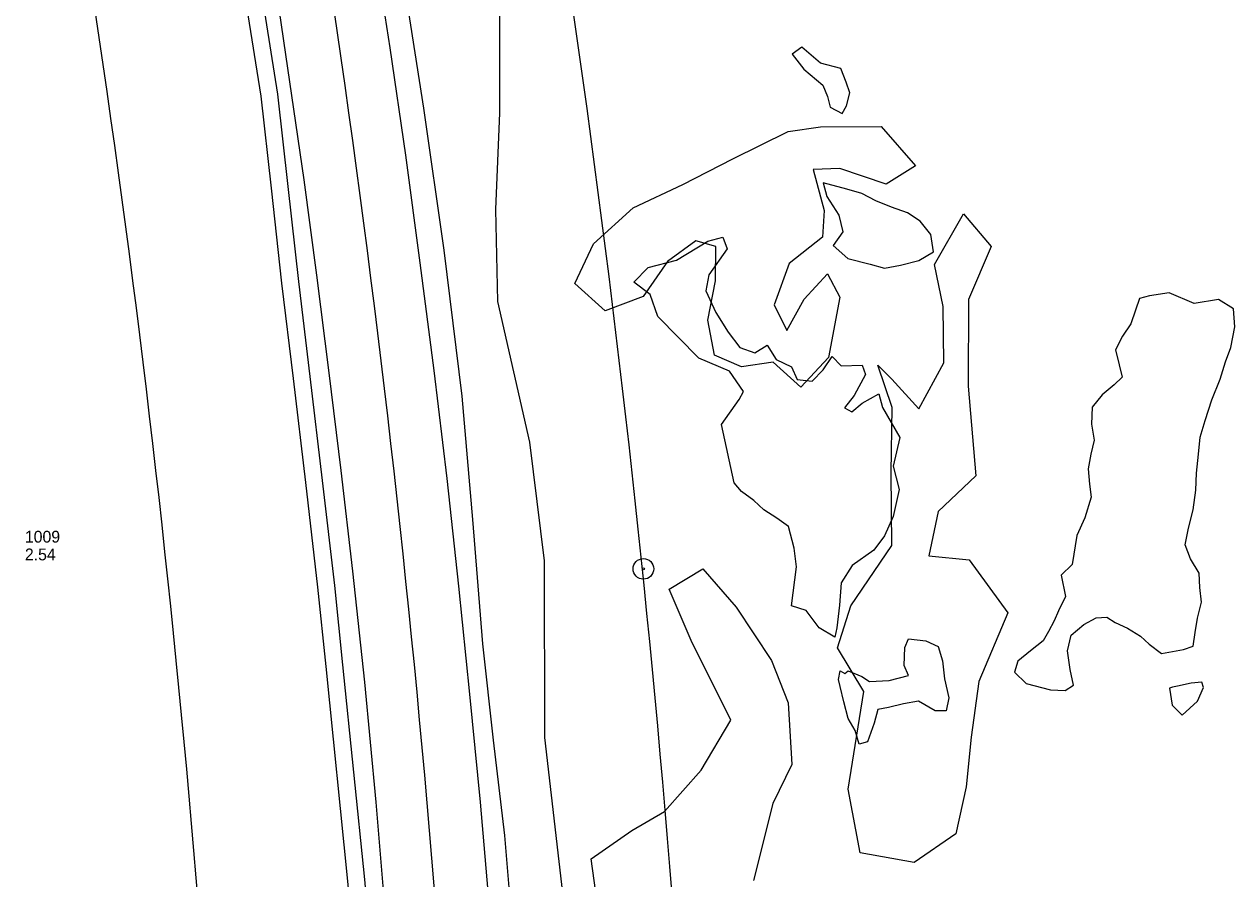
# Model space of a CAD drawing. Extents: x 3040896 to 3051146, y 687568 to 732976.
# Drawn here: x 3043774.2 to 3044030.1, y 723565.7 to 723746.3 of the extents above; entities that cross this region are included whole.
import ezdxf

# ---------------------------------------------------------------- set-up
doc = ezdxf.new("R2010")
doc.units = 0
for name, color, linetype in [('Exist Horizontal Alignment', 7, 'Continuous'), ('Exist Other Culture Anchor (Guy Wire) Cogo Elevation', 7, 'Continuous'), ('Exist Other Culture Anchor (Guy Wire) Cogo Number', 7, 'Continuous'), ('Exist Other Culture Area Outline', 7, 'Continuous'), ('Exist Other Culture Located Object CELL', 7, 'Continuous'), ('Exist Right of Way Line', 7, 'Continuous'), ('Exist Roads EOP', 7, 'Continuous'), ('Exist Roads EOT', 7, 'Continuous'), ('Exist Utilities Telephone UG FO', 7, 'Continuous'), ('Exist Vegetation Hedge Row', 7, 'Continuous')]:
    doc.layers.add(name, color=color, linetype=linetype)

msp = doc.modelspace()

# ---------------------------------------------------------------- linework, layer by layer
at = {"layer": 'Exist Horizontal Alignment'}
msp.add_arc((3041005.18, 723332.08), 2865.07, 359.82749, 14.86726, dxfattribs=at)
at = {"layer": 'Exist Other Culture Area Outline'}
for points in [[(3043874.67, 723748.35), (3043874.62, 723727.6), (3043873.81, 723707.2), (3043874.26, 723687.7), (3043880.98, 723657.95), (3043884.06, 723632.88), (3043884.18, 723595.53), (3043888.62, 723557.14), (3043892.48, 723542.64), (3043896.44, 723519.25), (3043891.19, 723501.68), (3043892.83, 723482.2), (3043894.12, 723463.4)], [(3043874.67, 723748.35), (3043874.62, 723727.6), (3043873.81, 723707.2), (3043874.26, 723687.7), (3043880.98, 723657.95), (3043884.06, 723632.88), (3043884.18, 723595.53), (3043888.62, 723557.14), (3043892.48, 723542.64), (3043896.44, 723519.25), (3043891.19, 723501.68), (3043892.83, 723482.2), (3043894.12, 723463.4)], [(3043936.51, 723740.03), (3043939, 723736.85), (3043942.99, 723733.47), (3043943.99, 723731.03), (3043944.56, 723728.78), (3043947.1, 723727.49), (3043948, 723729.12), (3043948.72, 723731.85), (3043947.93, 723734.08), (3043946.82, 723736.99), (3043942.54, 723738.1), (3043938.58, 723741.52), (3043936.51, 723740.03)], [(3043936.51, 723740.03), (3043939, 723736.85), (3043942.99, 723733.47), (3043943.99, 723731.03), (3043944.56, 723728.78), (3043947.1, 723727.49), (3043948, 723729.12), (3043948.72, 723731.85), (3043947.93, 723734.08), (3043946.82, 723736.99), (3043942.54, 723738.1), (3043938.58, 723741.52), (3043936.51, 723740.03)], [(3043943.82, 723709.93), (3043946.41, 723705.95), (3043947.22, 723702.47), (3043945.16, 723699.59), (3043948.28, 723696.83), (3043953.03, 723695.64), (3043956.04, 723694.75), (3043959.4, 723695.41), (3043963.31, 723696.4), (3043966.4, 723698.23), (3043965.83, 723701.87), (3043963.58, 723704.68), (3043960.88, 723706.46), (3043957.56, 723707.68), (3043954.2, 723708.98), (3043951.28, 723710.58), (3043948.09, 723711.44), (3043943.1, 723712.8), (3043943.82, 723709.93)], [(3043943.82, 723709.93), (3043946.41, 723705.95), (3043947.22, 723702.47), (3043945.16, 723699.59), (3043948.28, 723696.83), (3043953.03, 723695.64), (3043956.04, 723694.75), (3043959.4, 723695.41), (3043963.31, 723696.4), (3043966.4, 723698.23), (3043965.83, 723701.87), (3043963.58, 723704.68), (3043960.88, 723706.46), (3043957.56, 723707.68), (3043954.2, 723708.98), (3043951.28, 723710.58), (3043948.09, 723711.44), (3043943.1, 723712.8), (3043943.82, 723709.93)], [(3043936.36, 723623.39), (3043937.46, 723631.61), (3043936.94, 723635.56), (3043935.74, 723640.14), (3043933.3, 723641.91), (3043930.53, 723643.69), (3043928.42, 723645.66), (3043925.81, 723647.54), (3043924.24, 723649.35), (3043921.58, 723661.7), (3043925.33, 723666.97), (3043926.23, 723668.71), (3043923.27, 723673), (3043916.8, 723675.75), (3043908.11, 723684.58), (3043906.47, 723689.21), (3043903.07, 723691.82), (3043906.08, 723694.92), (3043912.09, 723696.44), (3043918.73, 723700.51), (3043921.89, 723701.31), (3043922.81, 723698.83), (3043918.88, 723693.36), (3043918.26, 723689.98), (3043920.42, 723685.39), (3043923.01, 723681.21), (3043925.47, 723678.01), (3043928.65, 723676.88), (3043931.25, 723678.48), (3043933.11, 723675.49), (3043936.37, 723673.91), (3043937.59, 723671.22), (3043940.77, 723670.88), (3043943.1, 723673.26), (3043944.95, 723676.11), (3043946.87, 723674.1), (3043951.36, 723674.27), (3043952.04, 723672.28), (3043949.62, 723667.84), (3043947.56, 723665.24), (3043949.14, 723664.4), (3043951.34, 723666.24), (3043954.87, 723668.18), (3043955.6, 723665.32), (3043959.31, 723658.99), (3043957.91, 723652.92), (3043959.16, 723647.96), (3043957.89, 723642.23), (3043956.02, 723638.18), (3043953.79, 723635.16), (3043949.23, 723631.88), (3043946.91, 723628.26), (3043946.56, 723623.5), (3043945.97, 723618.73), (3043945.53, 723616.73), (3043942.21, 723618.74), (3043939.5, 723622.42), (3043936.36, 723623.39)], [(3043936.36, 723623.39), (3043937.46, 723631.61), (3043936.94, 723635.56), (3043935.74, 723640.14), (3043933.3, 723641.91), (3043930.53, 723643.69), (3043928.42, 723645.66), (3043925.81, 723647.54), (3043924.24, 723649.35), (3043921.58, 723661.7), (3043925.33, 723666.97), (3043926.23, 723668.71), (3043923.27, 723673), (3043916.8, 723675.75), (3043908.11, 723684.58), (3043906.47, 723689.21), (3043903.07, 723691.82), (3043906.08, 723694.92), (3043912.09, 723696.44), (3043918.73, 723700.51), (3043921.89, 723701.31), (3043922.81, 723698.83), (3043918.88, 723693.36), (3043918.26, 723689.98), (3043920.42, 723685.39), (3043923.01, 723681.21), (3043925.47, 723678.01), (3043928.65, 723676.88), (3043931.25, 723678.48), (3043933.11, 723675.49), (3043936.37, 723673.91), (3043937.59, 723671.22), (3043940.77, 723670.88), (3043943.1, 723673.26), (3043944.95, 723676.11), (3043946.87, 723674.1), (3043951.36, 723674.27), (3043952.04, 723672.28), (3043949.62, 723667.84), (3043947.56, 723665.24), (3043949.14, 723664.4), (3043951.34, 723666.24), (3043954.87, 723668.18), (3043955.6, 723665.32), (3043959.31, 723658.99), (3043957.91, 723652.92), (3043959.16, 723647.96), (3043957.89, 723642.23), (3043956.02, 723638.18), (3043953.79, 723635.16), (3043949.23, 723631.88), (3043946.91, 723628.26), (3043946.56, 723623.5), (3043945.97, 723618.73), (3043945.53, 723616.73), (3043942.21, 723618.74), (3043939.5, 723622.42), (3043936.36, 723623.39)], [(3044014.6, 723613.28), (3044019.26, 723614.17), (3044021.31, 723614.85), (3044021.73, 723617.76), (3044022.25, 723620.79), (3044023.06, 723624.18), (3044022.71, 723627.26), (3044022.57, 723630.26), (3044020.77, 723633.32), (3044019.64, 723636.24), (3044020.33, 723639.82), (3044021.29, 723643.68), (3044021.84, 723647.84), (3044022, 723651.45), (3044022.43, 723655.45), (3044022.8, 723659.06), (3044023.82, 723662.59), (3044025.28, 723666.92), (3044027.02, 723671.27), (3044028.11, 723674.95), (3044029.27, 723678.01), (3044030.11, 723682.34), (3044029.85, 723686.19), (3044026.68, 723688.11), (3044021.54, 723687.27), (3044016.23, 723689.54), (3044012.05, 723688.95), (3044009.94, 723688.38), (3044009.08, 723685.87), (3044008.1, 723682.97), (3044006.34, 723680.41), (3044004.87, 723677.53), (3044005.67, 723674.36), (3044006.27, 723671.7), (3044004.62, 723670.08), (3044002.07, 723668.01), (3043999.94, 723665.35), (3043999.8, 723661.77), (3044000.35, 723658.41), (3043999.64, 723655.44), (3043999.12, 723652.37), (3043999.37, 723649.08), (3043999.73, 723646.32), (3043998.43, 723641.97), (3043996.74, 723638.27), (3043995.7, 723632.1), (3043993.4, 723629.87), (3043994.3, 723625.38), (3043992.8, 723622.31), (3043991.93, 723620.2), (3043990.69, 723617.95), (3043989.57, 723616), (3043986.88, 723613.86), (3043984.27, 723611.69), (3043983.5, 723609.34), (3043986, 723606.97), (3043991.11, 723605.62), (3043994.27, 723605.48), (3043996.02, 723606.61), (3043995.33, 723609.9), (3043994.72, 723613.84), (3043995.53, 723617.16), (3043998.16, 723619.43), (3044000.83, 723620.82), (3044003.02, 723621.01), (3044004.8, 723619.85), (3044007.45, 723618.63), (3044010.14, 723616.94), (3044011.99, 723615.27), (3044014.6, 723613.28)], [(3044014.6, 723613.28), (3044019.26, 723614.17), (3044021.31, 723614.85), (3044021.73, 723617.76), (3044022.25, 723620.79), (3044023.06, 723624.18), (3044022.71, 723627.26), (3044022.57, 723630.26), (3044020.77, 723633.32), (3044019.64, 723636.24), (3044020.33, 723639.82), (3044021.29, 723643.68), (3044021.84, 723647.84), (3044022, 723651.45), (3044022.43, 723655.45), (3044022.8, 723659.06), (3044023.82, 723662.59), (3044025.28, 723666.92), (3044027.02, 723671.27), (3044028.11, 723674.95), (3044029.27, 723678.01), (3044030.11, 723682.34), (3044029.85, 723686.19), (3044026.68, 723688.11), (3044021.54, 723687.27), (3044016.23, 723689.54), (3044012.05, 723688.95), (3044009.94, 723688.38), (3044009.08, 723685.87), (3044008.1, 723682.97), (3044006.34, 723680.41), (3044004.87, 723677.53), (3044005.67, 723674.36), (3044006.27, 723671.7), (3044004.62, 723670.08), (3044002.07, 723668.01), (3043999.94, 723665.35), (3043999.8, 723661.77), (3044000.35, 723658.41), (3043999.64, 723655.44), (3043999.12, 723652.37), (3043999.37, 723649.08), (3043999.73, 723646.32), (3043998.43, 723641.97), (3043996.74, 723638.27), (3043995.7, 723632.1), (3043993.4, 723629.87), (3043994.3, 723625.38), (3043992.8, 723622.31), (3043991.93, 723620.2), (3043990.69, 723617.95), (3043989.57, 723616), (3043986.88, 723613.86), (3043984.27, 723611.69), (3043983.5, 723609.34), (3043986, 723606.97), (3043991.11, 723605.62), (3043994.27, 723605.48), (3043996.02, 723606.61), (3043995.33, 723609.9), (3043994.72, 723613.84), (3043995.53, 723617.16), (3043998.16, 723619.43), (3044000.83, 723620.82), (3044003.02, 723621.01), (3044004.8, 723619.85), (3044007.45, 723618.63), (3044010.14, 723616.94), (3044011.99, 723615.27), (3044014.6, 723613.28)], [(3043952.9, 723607.38), (3043957.06, 723607.58), (3043961.1, 723608.61), (3043960.17, 723610.78), (3043960.36, 723614.55), (3043961.13, 723616.38), (3043964.78, 723615.95), (3043967.37, 723614.78), (3043968.31, 723611.71), (3043968.72, 723607.92), (3043969.66, 723603.92), (3043969.07, 723601.18), (3043966.73, 723601.19), (3043963.27, 723603.23), (3043960.06, 723602.66), (3043956.89, 723601.88), (3043954.61, 723601.44), (3043953.87, 723598.57), (3043952.43, 723594.63), (3043950.67, 723594.14), (3043949.85, 723596.98), (3043948.37, 723599.56), (3043947.48, 723603.1), (3043946.66, 723606.33), (3043946.29, 723607.79), (3043946.7, 723609.61), (3043947.69, 723609.08), (3043948.38, 723609.62), (3043951.25, 723608.41), (3043952.9, 723607.38)], [(3043952.9, 723607.38), (3043957.06, 723607.58), (3043961.1, 723608.61), (3043960.17, 723610.78), (3043960.36, 723614.55), (3043961.13, 723616.38), (3043964.78, 723615.95), (3043967.37, 723614.78), (3043968.31, 723611.71), (3043968.72, 723607.92), (3043969.66, 723603.92), (3043969.07, 723601.18), (3043966.73, 723601.19), (3043963.27, 723603.23), (3043960.06, 723602.66), (3043956.89, 723601.88), (3043954.61, 723601.44), (3043953.87, 723598.57), (3043952.43, 723594.63), (3043950.67, 723594.14), (3043949.85, 723596.98), (3043948.37, 723599.56), (3043947.48, 723603.1), (3043946.66, 723606.33), (3043946.29, 723607.79), (3043946.7, 723609.61), (3043947.69, 723609.08), (3043948.38, 723609.62), (3043951.25, 723608.41), (3043952.9, 723607.38)], [(3044016.88, 723602.36), (3044018.99, 723600.23), (3044022.22, 723603.22), (3044023.46, 723606.09), (3044023.15, 723607.23), (3044020.87, 723607.01), (3044017.98, 723606.36), (3044016.97, 723606.19), (3044016.28, 723606), (3044016.88, 723602.36)], [(3044016.88, 723602.36), (3044018.99, 723600.23), (3044022.22, 723603.22), (3044023.46, 723606.09), (3044023.15, 723607.23), (3044020.87, 723607.01), (3044017.98, 723606.36), (3044016.97, 723606.19), (3044016.28, 723606), (3044016.88, 723602.36)]]:
    msp.add_lwpolyline(points, dxfattribs=at)
at = {"layer": 'Exist Other Culture Located Object CELL'}
for radius in [2.18, 2.18, 0.24, 0.24]:
    msp.add_circle((3043905.07, 723631.19), radius, dxfattribs=at)
at = {"layer": 'Exist Right of Way Line'}
for radius in [2915.07, 2815.07]:
    msp.add_arc((3041005.18, 723332.08), radius, 359.82749, 14.86726, dxfattribs=at)
at = {"layer": 'Exist Roads EOP'}
for points in [[(3043882.06, 723464.82), (3043881.1, 723490.48), (3043879.92, 723516.71), (3043878.6, 723538.99), (3043876.83, 723562.16), (3043875.81, 723574.78), (3043873.37, 723594.99), (3043871.14, 723615.31), (3043868.99, 723641.66), (3043866.79, 723667.7), (3043862.96, 723698.6), (3043858.67, 723728.57), (3043853.14, 723763.75), (3043848.71, 723788.73), (3043844.07, 723814.83), (3043839.6, 723840.25), (3043835.21, 723864.74), (3043830.77, 723888.26), (3043826.17, 723911.16), (3043821.65, 723930.98), (3043817.15, 723951.77), (3043812.22, 723974.5)], [(3043882.06, 723464.82), (3043881.1, 723490.48), (3043879.92, 723516.71), (3043878.6, 723538.99), (3043876.83, 723562.16), (3043875.81, 723574.78), (3043873.37, 723594.99), (3043871.14, 723615.31), (3043868.99, 723641.66), (3043866.79, 723667.7), (3043862.96, 723698.6), (3043858.67, 723728.57), (3043853.14, 723763.75), (3043848.71, 723788.73), (3043844.07, 723814.83), (3043839.6, 723840.25), (3043835.21, 723864.74), (3043830.77, 723888.26), (3043826.17, 723911.16), (3043821.65, 723930.98), (3043817.15, 723951.77), (3043812.22, 723974.5)], [(3043824.65, 723750.68), (3043827.7, 723731.59), (3043829.92, 723712.04), (3043832.12, 723691.98), (3043834.58, 723671.88), (3043837.16, 723649.86), (3043839.73, 723627.68), (3043841.48, 723610.92), (3043846.08, 723565.52), (3043848.02, 723543.46), (3043850.3, 723521.93), (3043851.2, 723499.79), (3043851.76, 723473.21), (3043852.17, 723455.43)], [(3043824.65, 723750.68), (3043827.7, 723731.59), (3043829.92, 723712.04), (3043832.12, 723691.98), (3043834.58, 723671.88), (3043837.16, 723649.86), (3043839.73, 723627.68), (3043841.48, 723610.92), (3043846.08, 723565.52), (3043848.02, 723543.46), (3043850.3, 723521.93), (3043851.2, 723499.79), (3043851.76, 723473.21), (3043852.17, 723455.43)]]:
    msp.add_lwpolyline(points, dxfattribs=at)
at = {"layer": 'Exist Roads EOT'}
for points in [[(3043808.13, 723973.78), (3043813.4, 723951.03), (3043818.34, 723928.03), (3043823.18, 723904.33), (3043828.01, 723880.32), (3043832.53, 723856.23), (3043836.99, 723832.58), (3043840.74, 723809.38), (3043844.53, 723786.56), (3043847.95, 723764), (3043851.49, 723741.37), (3043854.8, 723718.68), (3043857.82, 723695.92), (3043860.74, 723673.13), (3043863.5, 723650.31), (3043866, 723627.52), (3043868.33, 723604.69), (3043870.59, 723581.84), (3043872.52, 723558.91), (3043874.17, 723535.91), (3043875.59, 723512.85), (3043876.87, 723489.69), (3043877.8, 723471.35), (3043878.38, 723458.77)], [(3043808.13, 723973.78), (3043813.4, 723951.03), (3043818.34, 723928.03), (3043823.18, 723904.33), (3043828.01, 723880.32), (3043832.53, 723856.23), (3043836.99, 723832.58), (3043840.74, 723809.38), (3043844.53, 723786.56), (3043847.95, 723764), (3043851.49, 723741.37), (3043854.8, 723718.68), (3043857.82, 723695.92), (3043860.74, 723673.13), (3043863.5, 723650.31), (3043866, 723627.52), (3043868.33, 723604.69), (3043870.59, 723581.84), (3043872.52, 723558.91), (3043874.17, 723535.91), (3043875.59, 723512.85), (3043876.87, 723489.69), (3043877.8, 723471.35), (3043878.38, 723458.77)], [(3043856.58, 723454.98), (3043855.44, 723480.07), (3043854.12, 723505.88), (3043852.41, 723531.59), (3043850.64, 723557.31), (3043848.58, 723581.88), (3043846.18, 723607.22), (3043843.61, 723630.72), (3043841.16, 723651.98), (3043838.62, 723672.62), (3043836.06, 723693.26), (3043833.34, 723713.46), (3043827.7, 723752.03)], [(3043856.58, 723454.98), (3043855.44, 723480.07), (3043854.12, 723505.88), (3043852.41, 723531.59), (3043850.64, 723557.31), (3043848.58, 723581.88), (3043846.18, 723607.22), (3043843.61, 723630.72), (3043841.16, 723651.98), (3043838.62, 723672.62), (3043836.06, 723693.26), (3043833.34, 723713.46), (3043827.7, 723752.03)]]:
    msp.add_lwpolyline(points, dxfattribs=at)
at = {"layer": 'Exist Utilities Telephone UG FO'}
msp.add_lwpolyline([(3043848.67, 723455.34), (3043848.26, 723473.14), (3043847.7, 723499.68), (3043846.81, 723521.68), (3043844.54, 723543.12), (3043842.6, 723565.19), (3043837.99, 723610.56), (3043836.25, 723627.3), (3043833.69, 723649.46), (3043831.1, 723671.47), (3043828.64, 723691.58), (3043826.44, 723711.65), (3043824.23, 723731.12), (3043821.2, 723750.09)], dxfattribs=at)
at = {"layer": 'Exist Vegetation Hedge Row'}
for points in [[(3043918.71, 723683.78), (3043920.3, 723692.06), (3043920.42, 723699.35), (3043916.19, 723700.54), (3043910.2, 723696.17), (3043905.05, 723688.78), (3043897.01, 723685.75), (3043890.57, 723691.5), (3043894.5, 723699.89), (3043902.94, 723707.5), (3043913.43, 723712.46), (3043924, 723717.88), (3043935.65, 723723.66), (3043942.51, 723724.65), (3043955.33, 723724.74), (3043962.63, 723716.38), (3043956.4, 723712.55), (3043946.61, 723715.85), (3043940.95, 723715.6), (3043943.26, 723706.99), (3043942.93, 723701.3), (3043935.9, 723695.75), (3043932.73, 723687.01), (3043935.42, 723681.6), (3043939.07, 723688.19), (3043943.98, 723693.54), (3043946.61, 723688.67), (3043944.18, 723675.86), (3043938.33, 723669.6), (3043932.49, 723674.92), (3043925.8, 723673.87), (3043920.12, 723676.35), (3043918.71, 723683.78)], [(3043918.71, 723683.78), (3043920.3, 723692.06), (3043920.42, 723699.35), (3043916.19, 723700.54), (3043910.2, 723696.17), (3043905.05, 723688.78), (3043897.01, 723685.75), (3043890.57, 723691.5), (3043894.5, 723699.89), (3043902.94, 723707.5), (3043913.43, 723712.46), (3043924, 723717.88), (3043935.65, 723723.66), (3043942.51, 723724.65), (3043955.33, 723724.74), (3043962.63, 723716.38), (3043956.4, 723712.55), (3043946.61, 723715.85), (3043940.95, 723715.6), (3043943.26, 723706.99), (3043942.93, 723701.3), (3043935.9, 723695.75), (3043932.73, 723687.01), (3043935.42, 723681.6), (3043939.07, 723688.19), (3043943.98, 723693.54), (3043946.61, 723688.67), (3043944.18, 723675.86), (3043938.33, 723669.6), (3043932.49, 723674.92), (3043925.8, 723673.87), (3043920.12, 723676.35), (3043918.71, 723683.78)], [(3043975.98, 723607.35), (3043974.39, 723595.58), (3043973.34, 723585.09), (3043971.16, 723575.14), (3043962.32, 723569.13), (3043950.91, 723571.12), (3043948.4, 723584.63), (3043951.66, 723605.26), (3043946.14, 723614.47), (3043948.91, 723623.38), (3043957.57, 723636.16), (3043957.44, 723651.52), (3043957.7, 723665.29), (3043954.61, 723674.23), (3043957.6, 723671.27), (3043963.33, 723665), (3043968.58, 723674.77), (3043968.46, 723686.68), (3043966.62, 723695.54), (3043972.75, 723706.28), (3043978.59, 723699.32), (3043973.8, 723688.14), (3043973.72, 723669.81), (3043975.34, 723650.89), (3043967.37, 723643.29), (3043965.41, 723633.91), (3043973.94, 723633.11), (3043982.13, 723621.89), (3043975.98, 723607.35)], [(3043975.98, 723607.35), (3043974.39, 723595.58), (3043973.34, 723585.09), (3043971.16, 723575.14), (3043962.32, 723569.13), (3043950.91, 723571.12), (3043948.4, 723584.63), (3043951.66, 723605.26), (3043946.14, 723614.47), (3043948.91, 723623.38), (3043957.57, 723636.16), (3043957.44, 723651.52), (3043957.7, 723665.29), (3043954.61, 723674.23), (3043957.6, 723671.27), (3043963.33, 723665), (3043968.58, 723674.77), (3043968.46, 723686.68), (3043966.62, 723695.54), (3043972.75, 723706.28), (3043978.59, 723699.32), (3043973.8, 723688.14), (3043973.72, 723669.81), (3043975.34, 723650.89), (3043967.37, 723643.29), (3043965.41, 723633.91), (3043973.94, 723633.11), (3043982.13, 723621.89), (3043975.98, 723607.35)], [(3043896.59, 723551.56), (3043894.02, 723569.88), (3043902.63, 723575.89), (3043909.52, 723579.89), (3043917.26, 723588.6), (3043923.58, 723599.17), (3043915.2, 723616.01), (3043910.53, 723626.93), (3043917.64, 723631.17), (3043924.67, 723623.1), (3043932.13, 723611.83), (3043935.67, 723602.88), (3043936.42, 723589.85), (3043932.47, 723581.6), (3043928.34, 723565.31)], [(3043896.59, 723551.56), (3043894.02, 723569.88), (3043902.63, 723575.89), (3043909.52, 723579.89), (3043917.26, 723588.6), (3043923.58, 723599.17), (3043915.2, 723616.01), (3043910.53, 723626.93), (3043917.64, 723631.17), (3043924.67, 723623.1), (3043932.13, 723611.83), (3043935.67, 723602.88), (3043936.42, 723589.85), (3043932.47, 723581.6), (3043928.34, 723565.31)]]:
    msp.add_lwpolyline(points, dxfattribs=at)

# ---------------------------------------------------------------- texts
at = {"layer": 'Exist Other Culture Anchor (Guy Wire) Cogo Elevation'}
msp.add_text('2.54', height=2.5, dxfattribs=at).set_placement((3043774.31, 723632.99))
at = {"layer": 'Exist Other Culture Anchor (Guy Wire) Cogo Number'}
msp.add_text('1009', height=2.5, dxfattribs=at).set_placement((3043774.31, 723636.74))

doc.saveas('drawing.dxf')
